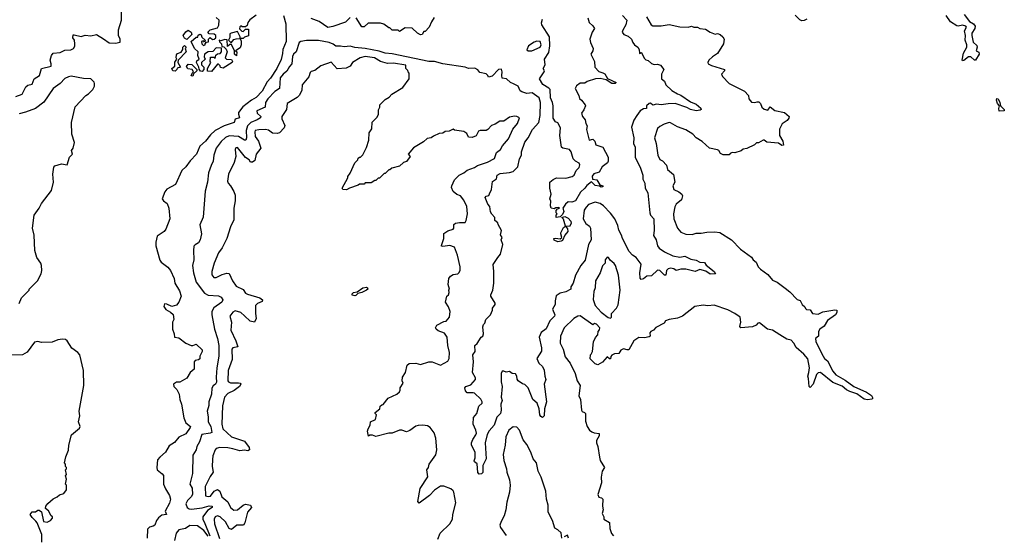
# Model space of a CAD drawing. Extents: x 2494106 to 2685573, y 758056 to 915185.
# Tile 474 of 507: x 2620470 to 2628860, y 903268 to 907660. Entities that reach past the tile are written whole.
import ezdxf

# ---------------------------------------------------------------- set-up
doc = ezdxf.new("R2010")
doc.units = 0

msp = doc.modelspace()

# ---------------------------------------------------------------- linework, layer by layer
at = {"layer": '0CON05XD'}
for points in [[(2620437.5, 907005), (2620491.2, 907025), (2620521.3, 907088.7), (2620538.3, 907101.7), (2620575, 907112), (2620593.8, 907155), (2620638.8, 907185), (2620657, 907243), (2620737.5, 907265), (2620738.8, 907285), (2620730, 907315), (2620740, 907355), (2620755, 907373.8), (2620815, 907382), (2620855, 907399.2), (2620905.9, 907404.1), (2620927.5, 907415), (2620940, 907435), (2620941.2, 907455), (2620936.4, 907486.4), (2620922.5, 907505), (2620925, 907530), (2620935, 907532.5), (2620995, 907516.7), (2621027, 907527), (2621075, 907522.5), (2621125, 907533.3), (2621185, 907496.7), (2621233.6, 907463.6), (2621285, 907460), (2621325, 907470), (2621327.5, 907495), (2621313.3, 907525), (2621311.2, 907575), (2621338, 907655), (2621338.8, 907725)], [(2622719.2, 907695), (2622736.9, 907625), (2622740, 907475), (2622711.1, 907405), (2622708, 907372), (2622698.7, 907321.3), (2622662.2, 907245), (2622607.9, 907162.1), (2622578.3, 907131.7), (2622535, 907050), (2622485, 906998), (2622444.5, 906975.5), (2622371.2, 906918.8), (2622335, 906870), (2622333.3, 906855), (2622342.5, 906825), (2622306.7, 906813.3), (2622296.2, 906785), (2622289.1, 906780.9), (2622212.7, 906757.3), (2622135, 906716), (2622095, 906678), (2622053.1, 906625), (2622006.1, 906583.9), (2621975.4, 906514.6), (2621921.4, 906458.6), (2621885, 906406.2), (2621851.2, 906375), (2621797.5, 906255), (2621725, 906215.8), (2621705.8, 906195), (2621684.2, 906135), (2621695, 906116.7), (2621726.7, 906095), (2621740, 906055), (2621748.8, 905965), (2621716.2, 905875), (2621700, 905855), (2621642, 905815), (2621628.9, 905765), (2621629.5, 905735), (2621665, 905612), (2621674.7, 905594.7), (2621731.1, 905551.1), (2621754, 905524), (2621785.6, 905455), (2621793.1, 905415), (2621831.2, 905351.2), (2621846.7, 905305), (2621825.9, 905254.1), (2621805, 905227.5), (2621765, 905217.5), (2621725, 905237.5), (2621705, 905240), (2621698.3, 905218.3), (2621715, 905192.5), (2621755, 905170), (2621778.8, 905148.8), (2621783, 905107), (2621773, 905083), (2621773.3, 905025), (2621787.5, 904985), (2621790, 904955), (2621825, 904950), (2621885, 904903.3), (2621930, 904885), (2621945, 904883.8), (2621975, 904896.2), (2622025, 904846.7), (2622025, 904832.5), (2622006.2, 904795), (2622005, 904770), (2621995, 904762.5), (2621965, 904757.5), (2621957.5, 904745), (2621957, 904727), (2621956.1, 904683.9), (2621923.8, 904655), (2621893, 904607), (2621835, 904572.5), (2621805, 904572.5), (2621780, 904555), (2621784, 904535), (2621808.8, 904508.8), (2621829.5, 904469.5), (2621833.6, 904425), (2621850, 904385), (2621869.1, 904269.1), (2621886.8, 904226.8), (2621924.3, 904195), (2621923.5, 904185), (2621885, 904131.9), (2621825, 904103.5), (2621790.2, 904059.8), (2621745, 904029.1), (2621712.9, 903977.1), (2621663.1, 903935), (2621645, 903910), (2621638.5, 903845), (2621641.8, 903825), (2621685, 903792.9), (2621696.7, 903776.7), (2621696.1, 903705), (2621712.7, 903662.7), (2621745.8, 903605.8), (2621754.5, 903575), (2621747, 903543), (2621710.8, 903475), (2621720, 903445), (2621681.4, 903438.6), (2621652.3, 903417.7), (2621636.7, 903395), (2621622.5, 903355), (2621607.5, 903345), (2621575, 903337.8), (2621559.1, 903320.9), (2621556, 903245)], [(2622485, 907697.5), (2622430, 907660), (2622413, 907637), (2622408.3, 907611.7), (2622395, 907600), (2622365, 907600), (2622355, 907607.5), (2622345, 907600), (2622342.5, 907582.5), (2622363, 907563), (2622375, 907560), (2622395, 907580), (2622418.3, 907578.3), (2622418.3, 907521.7), (2622385, 907510), (2622375, 907500), (2622350, 907500), (2622350, 907515), (2622325, 907560), (2622273.3, 907546.7), (2622261.7, 907538.3), (2622261.7, 907508.3), (2622250, 907485), (2622271.7, 907461.7), (2622295, 907490), (2622313.6, 907496.4), (2622350, 907500), (2622357.5, 907477.5), (2622357.5, 907445), (2622348.3, 907421.7), (2622310, 907395), (2622320, 907385), (2622318.3, 907351.7), (2622300, 907365), (2622300, 907395), (2622275, 907450), (2622261.7, 907448.3), (2622241.7, 907431.7), (2622238.3, 907488.3), (2622218.3, 907491.7), (2622185, 907480), (2622170, 907485), (2622171.7, 907471.7), (2622190, 907455), (2622191.7, 907431.7), (2622208.3, 907428.3), (2622228.3, 907408.3), (2622237, 907387), (2622220, 907335), (2622233, 907323), (2622275, 907320), (2622282.5, 907305), (2622280, 907295), (2622205, 907247.5), (2622181.7, 907251.7), (2622178.3, 907268.3), (2622165, 907280), (2622155, 907280), (2622105, 907217.5), (2622071.7, 907221.7), (2622070, 907245), (2622097.5, 907295), (2622092.5, 907305), (2622095, 907340), (2622125, 907340), (2622135, 907330), (2622141.7, 907358.3), (2622155, 907370), (2622178.3, 907371.7), (2622190, 907385), (2622188.3, 907418.3), (2622145, 907420), (2622115, 907390), (2622075, 907387.5), (2622043.9, 907366.1), (2622042.5, 907345), (2622050, 907325), (2622020, 907295), (2622020, 907275), (2622040, 907255), (2622040, 907235), (2622025, 907220), (2622011.7, 907221.7), (2621998.3, 907238.3), (2621997, 907257), (2621977.5, 907295), (2621980.7, 907309.3), (2622000, 907325), (2621987.5, 907355), (2621990, 907385), (2621960, 907415), (2621932.5, 907475), (2621975, 907510), (2621988.3, 907511.7), (2621991.7, 907528.3), (2622005, 907537.5), (2622015, 907530), (2622021.7, 907511.7), (2622050, 907485), (2622045, 907470), (2622035, 907480), (2622020, 907475), (2622022.5, 907455), (2622035, 907440), (2622050, 907445), (2622050, 907455), (2622061.7, 907468.3), (2622078.3, 907471.7), (2622080, 907495), (2622091.7, 907508.3), (2622112.5, 907492.5), (2622127, 907493), (2622140, 907505), (2622140, 907525), (2622127.5, 907537.5), (2622085, 907540), (2622072.5, 907555), (2622092.5, 907575), (2622155, 907590), (2622167, 907613), (2622170, 907655), (2622145, 907680)], [(2623285, 907677.5), (2623245, 907640), (2623139.3, 907600.7), (2623095, 907594.2), (2623022.5, 907645), (2622955, 907671.2)], [(2624001.7, 907678.3), (2623978.3, 907641.7), (2623960, 907595), (2623925, 907560), (2623915, 907560), (2623900, 907535), (2623885, 907530), (2623860, 907545), (2623815, 907587.5), (2623755, 907590), (2623705, 907560), (2623695, 907570), (2623645, 907570), (2623625, 907590), (2623615, 907590), (2623571.7, 907621.7), (2623545, 907630), (2623438.3, 907631.7), (2623405, 907600), (2623385, 907600), (2623336.4, 907676.4)], [(2625606.2, 907695), (2625643.8, 907655), (2625634.3, 907615), (2625608.3, 907571.7), (2625604.1, 907554.1), (2625616.7, 907535), (2625655, 907520), (2625683.3, 907495), (2625693.3, 907465), (2625707.5, 907445), (2625736.4, 907426.4), (2625750, 907405), (2625751.7, 907371.7), (2625765, 907380), (2625775, 907370), (2625791.7, 907331.7), (2625805, 907317.5), (2625825, 907313.3), (2625855, 907286.7), (2625875, 907277.5), (2625905, 907280), (2625931.7, 907271.7), (2625960, 907235), (2625940, 907195), (2625937.5, 907155), (2625965, 907137.5), (2625976.7, 907105), (2626025.9, 907055.9), (2626075, 907027.5), (2626105, 907018), (2626185, 906961.4), (2626235, 906940.8), (2626275, 906906), (2626276.7, 906895), (2626269.7, 906890.3), (2626234.3, 906884.3), (2626185, 906895.7), (2626155, 906913.1), (2626055.4, 906945.4), (2625995.6, 906944.4), (2625935, 906934), (2625895, 906940), (2625865, 906933.3), (2625845, 906950), (2625835, 906947.5), (2625810, 906925), (2625810, 906905), (2625785, 906900), (2625757, 906883), (2625727.5, 906845), (2625704, 906805), (2625683.8, 906745), (2625703.8, 906655), (2625701.2, 906605), (2625714, 906575), (2625714.2, 906485), (2625757.5, 906405), (2625780, 906335), (2625780.7, 906300.7), (2625796.4, 906266.4), (2625800, 906225), (2625822.5, 906185), (2625840, 906015), (2625846.4, 905996.4), (2625872.5, 905965), (2625876.7, 905865), (2625871.7, 905821.7), (2625893.9, 905783.9), (2625904, 905735), (2625920, 905715), (2625965, 905682), (2626035, 905647.5), (2626095, 905638.1), (2626137, 905647), (2626189.7, 905619.7), (2626235, 905612.5), (2626265, 905596), (2626305, 905592.5), (2626320.3, 905570.3), (2626388.8, 905515), (2626400, 905495), (2626355, 905491.9), (2626317.1, 905517.1), (2626265, 905531.9), (2626225, 905515.7), (2626145, 905535.7), (2626105, 905534.2), (2626065, 905524.2), (2626045, 905539.2), (2626015.9, 905544.1), (2625995, 905537.1), (2625982.5, 905525), (2625975, 905483.3), (2625963.6, 905483.6), (2625925, 905522.5), (2625905, 905526.2), (2625855, 905477.5), (2625815, 905476), (2625785, 905453.8), (2625765, 905447.5), (2625757, 905457), (2625755.6, 905505), (2625765, 905577.5), (2625723.3, 905635), (2625693.1, 905653.1), (2625664.3, 905684.3), (2625605.8, 905795), (2625597.8, 905825), (2625576.2, 905866.2), (2625567.6, 905907.6), (2625540.8, 905965), (2625505, 906011.1), (2625445.8, 906075), (2625415, 906093.1), (2625375, 906104.4), (2625316.2, 906085), (2625295.6, 906064.4), (2625281.3, 906038.7), (2625270.6, 905965), (2625295, 905924), (2625325, 905900), (2625334.2, 905885), (2625338.8, 905785), (2625315.9, 905744.1), (2625288.8, 905611.2), (2625252.5, 905565), (2625206.1, 905483.9), (2625187.5, 905415), (2625167.5, 905385), (2625166.1, 905363.9), (2625125, 905341.2), (2625075, 905330.8), (2625042.7, 905307.3), (2625032.9, 905265), (2625034, 905235), (2625010, 905195), (2625028.8, 905145), (2625026.7, 905135), (2624988, 905095), (2624955, 905026.2), (2624914, 904995), (2624896, 904955), (2624916.2, 904865), (2624917, 904837), (2624876.7, 904775), (2624894.2, 904734.2), (2624925, 904706), (2624939.2, 904675), (2624943.8, 904625), (2624953.8, 904595), (2624940, 904555), (2624960, 904405), (2624941.2, 904345), (2624940, 904285), (2624925, 904272.5), (2624910.5, 904280.5), (2624901.2, 904295), (2624896.1, 904346.1), (2624880, 904395), (2624841.2, 904425), (2624802.9, 904522.9), (2624775, 904552.5), (2624755, 904557.5), (2624717.5, 904585), (2624708.3, 904598.3), (2624706.7, 904625), (2624695, 904642.5), (2624665, 904647.5), (2624645, 904662.5), (2624615, 904657.5), (2624595, 904666.7), (2624580, 904665), (2624572.5, 904645), (2624573.9, 904576.1), (2624582.5, 904535), (2624573.3, 904445), (2624580, 904415), (2624570, 904385), (2624573.8, 904335), (2624568, 904305), (2624536.7, 904275), (2624513.4, 904206.6), (2624471.1, 904158.9), (2624453.4, 904126.6), (2624435.5, 904055), (2624445, 903920), (2624417, 903863), (2624416.1, 903803.9), (2624405, 903792.5), (2624385, 903787.5), (2624374.2, 903804.2)], [(2625312.5, 907675), (2625323.1, 907635), (2625355, 907608.8), (2625366.7, 907585), (2625348, 907555), (2625329.4, 907495), (2625334.5, 907464.5), (2625356.2, 907415), (2625353.3, 907395), (2625336.7, 907365), (2625366.7, 907305), (2625370, 907255), (2625405, 907218), (2625438.8, 907208.8), (2625455, 907198), (2625478.3, 907158.3), (2625552.5, 907125), (2625543, 907117), (2625515, 907116.2), (2625466.7, 907146.7), (2625415, 907159.2), (2625376.8, 907156.8), (2625306.1, 907133.9), (2625285, 907120), (2625245, 907119.2), (2625215, 907095.8), (2625204.2, 907075), (2625234.2, 907015), (2625238.8, 906988.8), (2625257.5, 906975), (2625288.8, 906935), (2625290.8, 906925), (2625277.9, 906892.1), (2625256.7, 906865), (2625266.2, 906835), (2625287.5, 906807.5), (2625294, 906775), (2625306.4, 906756.4), (2625300, 906725), (2625323.8, 906635), (2625355, 906642.9), (2625371.1, 906625), (2625378.8, 906595), (2625438, 906575), (2625485, 906490), (2625485.8, 906455), (2625478.8, 906441.2), (2625433.1, 906406.9), (2625408.6, 906361.4), (2625363.3, 906346.7), (2625348.3, 906328.3), (2625351.7, 906301.7), (2625387.5, 906295), (2625412.5, 906252.5), (2625440, 906245), (2625440, 906235), (2625425, 906233.3), (2625411.7, 906241.7), (2625375, 906248), (2625341.7, 906278.3), (2625302.3, 906247.7), (2625285, 906224.2), (2625248, 906192), (2625205, 906116.2), (2625175, 906105.8), (2625145, 906110), (2625120.5, 906089.5), (2625097.5, 906055), (2625106, 906025), (2625095, 906000), (2625075, 905980), (2625040, 905975), (2625040, 905995), (2625050, 906005), (2625040, 906015), (2625040, 906035), (2625051.7, 906048.3), (2625070, 906055), (2625065, 906060), (2625038.3, 906058.3), (2625025, 906050), (2625000, 906055), (2624992.5, 906075), (2624996.7, 906115), (2624988.8, 906135), (2625000, 906175), (2624986.4, 906226.4), (2624986, 906275), (2625015, 906300), (2625045, 906314.2), (2625125, 906310), (2625176.7, 906323.3), (2625193.4, 906336.6), (2625210.8, 906375), (2625237.8, 906402.2), (2625244.2, 906425), (2625237.8, 906437.8), (2625205, 906454.2), (2625186.9, 906475), (2625168.9, 906535), (2625155.4, 906555.4), (2625096.9, 906566.9), (2625087.5, 906575), (2625072.5, 906675), (2625077.7, 906737.7), (2625055, 906782.5), (2625035, 906790), (2625015, 906820), (2625015.6, 906925.6), (2625011.1, 906955), (2624992.5, 906995), (2624989.2, 907065), (2624977.9, 907077.9), (2624928.3, 907108.3), (2624900, 907155), (2624939.4, 907215), (2624941.9, 907225), (2624929.2, 907245), (2624946.2, 907275), (2624941.8, 907325), (2624978.3, 907381.7), (2624986.8, 907436.8), (2624983.2, 907515), (2624918, 907615), (2624916.4, 907633.6), (2624926, 907665)], [(2625810, 907685), (2625852, 907615), (2625865, 907607.1), (2625935, 907606.9), (2626005, 907620), (2626095, 907598), (2626165, 907596.2), (2626195, 907603.8), (2626215, 907596.7), (2626245, 907596.7), (2626265, 907583.8), (2626315, 907580), (2626353.8, 907553.8), (2626395, 907537.5), (2626415, 907542.5), (2626437.5, 907535)], [(2627178, 907665), (2627155, 907652), (2627135, 907650), (2627118.3, 907658.3), (2627077.7, 907697.7)], [(2628518.8, 907705), (2628564.4, 907644.4), (2628597.5, 907625), (2628612.5, 907605), (2628610, 907585), (2628583.8, 907545), (2628583.8, 907525), (2628595, 907470), (2628625, 907440), (2628628.8, 907425), (2628620, 907395), (2628643, 907383), (2628646.1, 907366.1), (2628615, 907316.7), (2628605.9, 907314.1), (2628575, 907342.5), (2628565, 907343.3), (2628555, 907342.5), (2628515, 907312.5), (2628505, 907310), (2628500, 907315), (2628511.2, 907375), (2628540, 907425), (2628540, 907445), (2628526.2, 907485), (2628530, 907525), (2628520, 907565), (2628537.5, 907595), (2628532.5, 907605), (2628505, 907614.2), (2628465.8, 907604.2), (2628455, 907608.6), (2628401.3, 907641.3), (2628365.9, 907695.9)], [(2621895, 907492.5), (2621873.6, 907503.6), (2621863.3, 907525), (2621885, 907557.5), (2621905, 907570), (2621930, 907555), (2621937.5, 907535), (2621895, 907492.5)], [(2624374.2, 903804.2), (2624367, 903877), (2624345, 903892.5), (2624342, 903902), (2624352.5, 903927.5), (2624352.5, 903975), (2624321.2, 904035), (2624320, 904055), (2624330, 904085), (2624357.5, 904122.5), (2624361.7, 904138.3), (2624358, 904165), (2624333.8, 904215), (2624337.7, 904272.3), (2624365.7, 904304.3), (2624381.2, 904368.8), (2624410, 904395), (2624411.2, 904405), (2624398.3, 904428.3), (2624345, 904477.5), (2624335, 904482.5), (2624281.7, 904481.7), (2624268.3, 904498.3), (2624262.5, 904525), (2624272.5, 904535), (2624315, 904550), (2624353.3, 904595), (2624355, 904610), (2624327.5, 904655), (2624336.7, 904745), (2624332.5, 904805), (2624350, 904835), (2624347.5, 904885), (2624369.3, 904900.7), (2624402.5, 904955), (2624416.7, 904965), (2624422.5, 904985), (2624416.7, 905045), (2624423.3, 905065), (2624433.3, 905075), (2624443.3, 905105), (2624481.2, 905145), (2624497.5, 905185), (2624498.3, 905201.7), (2624522.5, 905235), (2624522.5, 905245), (2624484.2, 905304.2), (2624484, 905315), (2624501.2, 905355), (2624510, 905415), (2624511.2, 905515), (2624503.8, 905575), (2624543.3, 905635), (2624566.4, 905663.6), (2624586.7, 905745), (2624572.5, 905785), (2624582.5, 905805), (2624567, 905827), (2624576.7, 905865), (2624547.5, 905915), (2624545, 905930), (2624518.3, 905948.3), (2624520, 905975), (2624492.5, 906002.5), (2624482.3, 906022.3), (2624475, 906070), (2624459.3, 906089.3), (2624437.5, 906145), (2624443.9, 906156.1), (2624466.4, 906163.6), (2624473.6, 906176.4), (2624490, 906215), (2624498.3, 906281.7), (2624533.3, 906305), (2624537.5, 906335), (2624565, 906349.2), (2624645, 906357.1), (2624674.4, 906365.6), (2624714.3, 906405.7), (2624728.8, 906475), (2624746.2, 906505), (2624746.2, 906535), (2624773.2, 906616.8), (2624804, 906655), (2624840.8, 906725), (2624893.1, 906785), (2624905.5, 906844.5), (2624908.9, 906955), (2624897.5, 906995), (2624836.2, 907036.2), (2624790.5, 907030.5), (2624750, 907045), (2624733.3, 907055), (2624716.7, 907095), (2624677.5, 907115), (2624652.5, 907125), (2624617, 907157), (2624580.7, 907160.7), (2624577.5, 907185), (2624582.5, 907215), (2624575, 907240), (2624550, 907235), (2624495, 907180), (2624465, 907170), (2624460, 907185), (2624445, 907200), (2624390.5, 907210.5), (2624373.9, 907233.9), (2624347.9, 907247.9), (2624295, 907244.3), (2624265, 907256.9), (2624076.4, 907283.6), (2624005, 907303.8), (2623955, 907304.5), (2623645, 907369.6), (2623585, 907373.6), (2623532.4, 907392.4), (2623415, 907415.9), (2623325, 907423.5), (2623285, 907434.2), (2623235, 907429.2), (2623204.2, 907435.8), (2623165, 907434), (2623142, 907452), (2623106.7, 907465), (2623015, 907483.1), (2622915, 907483.3), (2622865, 907473.3), (2622852.5, 907465), (2622826.2, 907385), (2622804.4, 907365.6), (2622794.5, 907345.5), (2622789.5, 907285), (2622768.5, 907261.5), (2622747.1, 907222.9), (2622714.4, 907195.6), (2622690.4, 907165), (2622682.5, 907075), (2622645, 907048), (2622585.5, 906985), (2622565.6, 906955), (2622561.2, 906915), (2622490.8, 906885), (2622492.9, 906865), (2622525.7, 906835.7), (2622521.2, 906825), (2622493.4, 906806.6), (2622440, 906785), (2622412.5, 906755), (2622399.7, 906715), (2622402, 906655), (2622397.1, 906635), (2622385, 906634.5), (2622334.6, 906664.6), (2622255, 906669.7), (2622223.4, 906656.6), (2622186.9, 906623.1), (2622144.2, 906565), (2622124.5, 906505.5), (2622119.4, 906455), (2622102.4, 906417.6), (2622077.5, 906355), (2622070.6, 906275), (2622049.3, 906200.7), (2622033, 905977), (2622006.4, 905913.6), (2622020, 905835), (2622008, 905785), (2621995, 905760), (2621965, 905742.5), (2621955, 905730), (2621950, 905695), (2621952.5, 905615), (2621942.9, 905565), (2621950.6, 905505), (2621973.5, 905425), (2622045, 905330), (2622075, 905313.3), (2622165, 905307.5), (2622185.6, 905295.6), (2622201.2, 905275), (2622192, 905255), (2622123.1, 905206.9), (2622107.1, 905175), (2622107.1, 905145), (2622130, 905025), (2622155.7, 904945), (2622166.5, 904885), (2622168.1, 904795), (2622150.6, 904695), (2622144.5, 904615), (2622147.5, 904572.5), (2622138.8, 904555), (2622117.5, 904542.5), (2622107.7, 904522.3), (2622105, 904470), (2622082, 904405), (2622081.2, 904375), (2622066.7, 904325), (2622075.9, 904275.9), (2622075.6, 904235), (2622098.1, 904195), (2622106.2, 904145), (2622092.7, 904137.3), (2622023.3, 904126.7), (2622003.3, 904065), (2621980, 904025), (2621973.3, 903995), (2621945, 903950), (2621943.3, 903795), (2621920, 903705), (2621939.2, 903669.2), (2621941.5, 903615), (2621932.2, 903595), (2621900.8, 903565), (2621886.2, 903535), (2621896, 903505), (2621915, 903493.5), (2621935, 903490.5), (2622025, 903502.3), (2622085, 903518.2), (2622110, 903515), (2622110, 903505), (2622071.2, 903478.8), (2622030.4, 903425), (2622029.6, 903405), (2622047.6, 903367.6), (2622091.4, 903265)], [(2624803.8, 907393.8), (2624835, 907394), (2624905, 907426.7), (2624913.8, 907445), (2624905, 907473.3), (2624875.8, 907475.8), (2624855, 907469.2), (2624805, 907438.8), (2624792.5, 907402.5), (2624803.8, 907393.8)], [(2626437.5, 907535), (2626462.5, 907515), (2626472.5, 907495), (2626467.5, 907455), (2626415, 907373.3), (2626372.5, 907345), (2626342.5, 907315), (2626332.5, 907295), (2626337.5, 907285), (2626365, 907268.8), (2626476.7, 907235), (2626476.7, 907225), (2626451.2, 907195), (2626458.8, 907175), (2626515.9, 907115.9), (2626645, 907052.5), (2626680, 907015), (2626682.5, 906985), (2626706.4, 906956.4), (2626733.6, 906953.6), (2626755, 906961.2), (2626769.5, 906959.5), (2626783.8, 906945), (2626793.9, 906913.9), (2626815, 906896.7), (2626845, 906890), (2626865, 906917.5), (2626905, 906887.5), (2626988.3, 906868.3), (2627026.7, 906835), (2627025, 906820), (2627009.5, 906800.5), (2626967, 906773), (2626943.6, 906726.4), (2626943.3, 906675), (2626973.3, 906625), (2626978.3, 906591.7), (2626965, 906587.5), (2626935, 906608.8), (2626837, 906617), (2626815, 906632.5), (2626805, 906632.5), (2626765, 906612.5), (2626748.3, 906611.7), (2626730, 906595), (2626665, 906562.5), (2626635, 906557.5), (2626617, 906543), (2626565, 906526.7), (2626540.7, 906529.3), (2626525, 906520), (2626515, 906510), (2626465, 906508.8), (2626441.4, 906521.4), (2626426.7, 906545), (2626415, 906552), (2626347.5, 906565), (2626285, 906623.3), (2626233.3, 906655), (2626206.7, 906685), (2626145, 906720.8), (2626075, 906746.2), (2626015, 906782), (2626005, 906783.8), (2625960.9, 906769.1), (2625925, 906751.2), (2625906.1, 906733.9), (2625879.2, 906655), (2625894.3, 906604.3), (2625908, 906505), (2625925, 906470), (2625947, 906457), (2625980.3, 906420.3), (2625991.2, 906385), (2626040, 906340), (2626053.8, 906275), (2626036, 906245), (2626043.8, 906215), (2626086.7, 906195), (2626112.5, 906175), (2626118.8, 906158.8), (2626110, 906125), (2626065, 906089.2), (2626051.4, 906065), (2626040.8, 906005), (2626044.2, 905965), (2626074.2, 905885), (2626105, 905850), (2626145, 905832.5), (2626200.7, 905830.7), (2626235, 905842.5), (2626278.3, 905841.7), (2626325, 905850.8), (2626393.9, 905853.9), (2626435, 905846.2), (2626534.1, 905784.1), (2626613.3, 905705), (2626705, 905636.7), (2626720, 905615), (2626746.2, 905595), (2626763.3, 905555), (2626783.3, 905535), (2626845, 905490), (2626885, 905442.5), (2626925, 905423.8), (2626993.6, 905373.6), (2627033, 905343), (2627095, 905277.5), (2627119.3, 905269.3), (2627137.5, 905235), (2627160, 905215), (2627165, 905200), (2627175, 905192.5), (2627205, 905190), (2627225, 905157.5), (2627275, 905151.2), (2627315, 905172), (2627415, 905188), (2627432.5, 905185), (2627434, 905165), (2627422, 905145), (2627353.4, 905096.6), (2627325, 905050), (2627287, 905023), (2627276.7, 905005), (2627277.5, 904965), (2627250, 904945), (2627255, 904920), (2627285, 904852.5), (2627317.5, 904795), (2627328, 904775), (2627353.1, 904753.1), (2627399.2, 904665), (2627425, 904635.8), (2627505, 904589.4), (2627576.6, 904536.6), (2627685, 904487.5), (2627728, 904458), (2627740, 904435), (2627732, 904428), (2627695, 904421.1), (2627665, 904428.6), (2627603.4, 904473.4), (2627545, 904493.1), (2627515, 904508.1), (2627478.3, 904538.3), (2627399.8, 904569.8), (2627295, 904656), (2627275, 904652), (2627260.9, 904639.1), (2627231.2, 904555), (2627205, 904527.5), (2627197, 904537), (2627192.5, 904605), (2627185.8, 904625), (2627195.6, 904654.4), (2627199.2, 904695), (2627185, 904772.5), (2627151.7, 904811.7), (2627087, 904867), (2627067.5, 904905), (2627045, 904930), (2627008.3, 904938.3), (2626946.7, 904976.7), (2626885, 905016.7), (2626842.5, 905025), (2626775, 905076.7), (2626760, 905075), (2626745, 905057.5), (2626715, 905043.8), (2626615, 905036.2), (2626607.7, 905047.7), (2626614.3, 905085), (2626608.8, 905125), (2626565, 905158.8), (2626505, 905188.8), (2626387.9, 905227.9), (2626335, 905222.5), (2626292.7, 905227.3), (2626224.3, 905215.7), (2626117.5, 905135), (2626075, 905116.7), (2626005, 905106.7), (2625973.9, 905096.1), (2625962.5, 905075), (2625891.7, 905038.3), (2625870, 905015), (2625847, 905003), (2625838.3, 904991.7), (2625842.5, 904965), (2625835, 904957.5), (2625795, 904948.8), (2625745, 904953.3), (2625702.5, 904925), (2625660.7, 904849.3), (2625645, 904846.7), (2625615, 904857.5), (2625593.6, 904846.4), (2625575, 904817.5), (2625537, 904813), (2625517, 904803), (2625508.3, 904791.7), (2625505, 904770), (2625495, 904770), (2625475, 904787.5), (2625435, 904742.5), (2625395, 904720), (2625375, 904727.5), (2625331.7, 904771.7), (2625332.5, 904805), (2625339.3, 904810.7), (2625350, 904835), (2625360, 904915), (2625376.7, 904953.3), (2625397.5, 904975), (2625400, 905005), (2625411.7, 905018.3), (2625412.5, 905035), (2625385, 905067.5), (2625368.3, 905071.7), (2625355, 905060), (2625245, 905136.2), (2625225, 905133.8), (2625192.5, 905115), (2625110.8, 905035), (2625077.5, 904965), (2625076, 904905), (2625100, 904855), (2625117.3, 904787.3), (2625160, 904735), (2625203.8, 904645), (2625220, 904585), (2625246.7, 904545), (2625234.2, 904455), (2625248.6, 904425), (2625256, 904335), (2625263, 904323), (2625282.5, 904315), (2625290, 904305), (2625290.6, 904240.6), (2625306.2, 904195), (2625326, 904165), (2625345, 904150.8), (2625365, 904141.4), (2625406.7, 904135), (2625406.4, 904116.4), (2625386, 904075), (2625383.8, 904055), (2625396, 904025), (2625411.2, 903935), (2625416.2, 903905), (2625452.5, 903845), (2625432.5, 903815), (2625423.6, 903763.6), (2625426.7, 903715), (2625397.5, 903615), (2625405, 903592.5), (2625426.7, 903586.7), (2625440, 903575), (2625437.5, 903515), (2625442.5, 903485), (2625432.5, 903455), (2625447.5, 903425), (2625447.5, 903405), (2625497, 903377), (2625497.5, 903325), (2625513.9, 903283.9), (2625530, 903265)], [(2621795, 907222.5), (2621773.6, 907223.6), (2621767.5, 907245), (2621792.5, 907265), (2621793, 907297), (2621810, 907325), (2621803.3, 907335), (2621805, 907360), (2621815, 907372.5), (2621846.4, 907383.6), (2621860, 907405), (2621860, 907425), (2621875, 907440), (2621887.5, 907425), (2621880, 907415), (2621887.5, 907385), (2621820, 907315), (2621817.5, 907295), (2621840, 907255), (2621811.7, 907248.3), (2621810, 907235), (2621795, 907222.5)], [(2624089.1, 904989.1), (2624035, 905010), (2624017.5, 905025), (2624013.6, 905036.4), (2624023.3, 905056.7), (2624085, 905090), (2624105, 905093.3), (2624133.3, 905125), (2624136.7, 905175), (2624123.3, 905215), (2624097.5, 905255), (2624110, 905305), (2624122.5, 905315), (2624130, 905335), (2624127.5, 905355), (2624132.5, 905365), (2624120, 905405), (2624127.5, 905455), (2624140, 905475), (2624165, 905490), (2624203.6, 905496.4), (2624215, 905507.5), (2624223.8, 905526.2), (2624224, 905555), (2624200, 905655), (2624175, 905722.5), (2624135.9, 905735.9), (2624075, 905727.5), (2624065, 905730), (2624063.6, 905736.4), (2624083.3, 905795), (2624085, 905837.5), (2624119.3, 905860.7), (2624162.5, 905875), (2624168.8, 905885), (2624170, 905915), (2624183.8, 905926.2), (2624216.4, 905933.6), (2624265, 905932.5), (2624275, 905950), (2624285.8, 906005), (2624279.7, 906069.7), (2624255, 906122.5), (2624225, 906158.8), (2624195, 906171.2), (2624165, 906197.5), (2624150.7, 906230.7), (2624151.2, 906245), (2624173.8, 906295), (2624214.2, 906335.8), (2624253.3, 906355), (2624281.7, 906378.3), (2624345, 906402), (2624370.9, 906419.1), (2624455, 906447.5), (2624515, 906477.5), (2624531.7, 906528.3), (2624565.7, 906554.3), (2624583.3, 906585), (2624636.2, 906645), (2624672.2, 906727.8), (2624712.5, 906775), (2624727.5, 906825), (2624706.4, 906836.4), (2624685, 906837.5), (2624645, 906830), (2624595, 906796.7), (2624560, 906795), (2624520.7, 906769.3), (2624491.7, 906758.3), (2624460, 906725), (2624445, 906717.5), (2624395, 906716), (2624380.8, 906709.2), (2624358.3, 906671.7), (2624325, 906657.5), (2624295, 906660), (2624279.3, 906689.3), (2624255, 906707.5), (2624175, 906720), (2624165, 906726.7), (2624129.3, 906710.7), (2624095, 906706.7), (2624075, 906692.5), (2624045, 906690), (2623995, 906668.8), (2623975, 906653.8), (2623942.3, 906647.7), (2623911.2, 906618.8), (2623825, 906567.5), (2623780, 906515), (2623796.2, 906495), (2623765, 906452.5), (2623740, 906445), (2623705, 906413.3), (2623640, 906395), (2623625, 906380), (2623615, 906380), (2623585, 906350), (2623575, 906350), (2623535, 906310), (2623525, 906310), (2623505, 906290), (2623495, 906290), (2623465, 906270), (2623415, 906270), (2623405, 906260), (2623365, 906260), (2623355, 906250), (2623280, 906225), (2623255, 906210), (2623223, 906213), (2623217.5, 906225), (2623266.7, 906313.3), (2623267.5, 906325), (2623286.7, 906353.3), (2623325, 906440), (2623350, 906465), (2623355, 906480), (2623365, 906490), (2623375, 906490), (2623395, 906510), (2623425, 906570), (2623446.4, 906633.6), (2623447.5, 906695), (2623469.3, 906730.7), (2623473, 906787), (2623515, 906830), (2623527.5, 906855), (2623528.3, 906891.7), (2623540, 906915), (2623540, 906935), (2623585, 906980), (2623619.3, 907000.7), (2623640, 907025), (2623735, 907082.5), (2623790, 907155), (2623790, 907205), (2623780, 907215), (2623778.3, 907228.3), (2623760, 907245), (2623761.7, 907271.7), (2623655, 907288.6), (2623605, 907285.7), (2623545, 907302.9), (2623493.8, 907335), (2623415, 907347.3), (2623370, 907335), (2623305, 907295.8), (2623286.7, 907265), (2623252.5, 907247.5), (2623175, 907241.2), (2623125, 907298), (2623035, 907266), (2622985, 907226.7), (2622955, 907220), (2622945, 907210), (2622935, 907172.5), (2622876.7, 907105), (2622875, 907060), (2622855, 907017.5), (2622835, 906996.7), (2622750, 906945), (2622743.8, 906895), (2622703.8, 906835), (2622703.8, 906815), (2622728, 906758), (2622722.4, 906737.6), (2622685, 906696), (2622665, 906691.4), (2622625, 906693.8), (2622589.1, 906719.1), (2622564.4, 906725.6), (2622506.9, 906723.1), (2622477.5, 906715), (2622472.5, 906705), (2622477.1, 906665), (2622504.5, 906624.5), (2622523.8, 906565), (2622484.4, 906515), (2622475, 906461.2), (2622455, 906446), (2622436.2, 906446.2), (2622424, 906465), (2622395.5, 906485.5), (2622325, 906571.2), (2622312.3, 906567.7), (2622306.2, 906555), (2622312, 906495), (2622298.8, 906445), (2622248, 906345), (2622241.2, 906285), (2622246.4, 906266.4), (2622266.7, 906245), (2622295.9, 906195.9), (2622306.2, 906165), (2622306.4, 906116.4), (2622293.6, 906053.6), (2622293.8, 905955), (2622266.7, 905895), (2622233.8, 905795), (2622194.1, 905715.9), (2622163.8, 905675), (2622126.2, 905585), (2622106.7, 905515), (2622107, 905487), (2622123, 905463), (2622143, 905463), (2622195, 905488.8), (2622235, 905500), (2622255, 905497.5), (2622283.8, 905435), (2622315, 905390), (2622373.1, 905363.1), (2622395, 905331.2), (2622410.9, 905320.9), (2622515, 905290), (2622540, 905275), (2622535, 905260), (2622496.4, 905243.6), (2622480, 905225), (2622478.8, 905158.8), (2622486.2, 905115), (2622470, 905085), (2622435, 905093.3), (2622385, 905137.1), (2622353.3, 905165), (2622305, 905180), (2622285, 905170), (2622260, 905135), (2622274, 905085), (2622268.6, 905015), (2622310.8, 904925), (2622327.5, 904872.5), (2622286, 904864), (2622278.8, 904855), (2622281.5, 904765), (2622247.3, 904672.7), (2622243.8, 904585), (2622248.6, 904575), (2622265, 904565.6), (2622335, 904568), (2622347.5, 904565), (2622353.3, 904555), (2622343.3, 904535), (2622297.6, 904502.4), (2622245, 904475.7), (2622216.2, 904443.8), (2622198.6, 904371.4), (2622191.5, 904215), (2622202.2, 904175), (2622275, 904106.9), (2622385, 904070), (2622426.7, 904015), (2622427.5, 903995), (2622415, 903987.5), (2622385, 903993.3), (2622345, 903988.6), (2622286.7, 904005), (2622245, 904013.8), (2622175, 904015.5), (2622145, 904007.1), (2622135, 903996.2), (2622116.4, 903945), (2622112.2, 903915), (2622109.2, 903855), (2622119.2, 903805), (2622092, 903768), (2622051.8, 903685), (2622054, 903605), (2622075, 903597.5), (2622095, 903602.5), (2622126, 903645), (2622155, 903657.5), (2622174.4, 903644.4), (2622193.1, 903595), (2622242.7, 903552.7), (2622266.5, 903505), (2622295, 903482.7), (2622325, 903485.5), (2622375, 903525.5), (2622395, 903534.4), (2622436.7, 903525), (2622444, 903505), (2622410.4, 903465), (2622388.6, 903375), (2622376.2, 903355), (2622320, 903355), (2622275, 903318.8), (2622255, 903326.2), (2622225, 903383.8), (2622177.5, 903425), (2622155, 903432.9), (2622136.2, 903425), (2622127.5, 903405), (2622130.8, 903365), (2622171.5, 903241.5)], [(2621945, 907180), (2621932.5, 907182.5), (2621940, 907205), (2621950, 907215), (2621940, 907235), (2621902.5, 907242.5), (2621892.5, 907262.5), (2621905, 907282.5), (2621937, 907277), (2621980, 907235), (2621980, 907225), (2621951.7, 907198.3), (2621945, 907180)], [(2620466.4, 905243.6), (2620485, 905290), (2620550, 905355), (2620550, 905365), (2620622.5, 905435), (2620653.3, 905495), (2620658.8, 905525), (2620656.1, 905566.1), (2620650, 905585), (2620616.7, 905635), (2620600, 905695), (2620593.3, 905825), (2620578, 905885), (2620592.5, 905995), (2620636.7, 906055), (2620656.4, 906093.6), (2620740, 906205), (2620756.7, 906275), (2620752.5, 906345), (2620760, 906405), (2620770, 906415), (2620825, 906433.3), (2620875, 906423.3), (2620895, 906490), (2620920, 906515), (2620912.5, 906545), (2620926.7, 906565), (2620937.5, 906615), (2620913.3, 906685), (2620912.5, 906785), (2620943, 906917), (2621032.5, 907015), (2621055, 907027.5), (2621092.5, 907065), (2621106.7, 907095), (2621107, 907117), (2621105, 907127.5), (2621075, 907156.2), (2621015, 907160), (2620907.9, 907177.9), (2620885, 907172.9), (2620855, 907158.1), (2620813.8, 907116.2), (2620755.6, 907075), (2620675, 906957.5), (2620605, 906904), (2620518.8, 906871.2), (2620465, 906858)], [(2628815, 906880), (2628813.6, 906903.6), (2628820, 906925), (2628803.3, 906945), (2628793.3, 906975), (2628795, 906990), (2628807.5, 906985), (2628822.5, 906955), (2628827.5, 906927.5), (2628857.5, 906895), (2628860, 906885), (2628855, 906882.5), (2628815, 906880)], [(2625055, 905767.5), (2625025, 905782.5), (2625022.5, 905795), (2625035, 905800), (2625075, 905792.5), (2625090, 905805), (2625080, 905835), (2625082.5, 905845), (2625105, 905890), (2625120, 905900), (2625105, 905960), (2625090, 905975), (2625115, 905982.5), (2625145, 905970), (2625165, 905943.3), (2625170, 905925), (2625155, 905897.5), (2625120, 905900), (2625137.5, 905877.5), (2625140, 905855), (2625116.2, 905823.8), (2625095, 905780), (2625085, 905772.5), (2625055, 905767.5)], [(2625505, 905117.5), (2625512.5, 905125), (2625511.7, 905158.3), (2625555, 905203.3), (2625568.3, 905231.7), (2625585.8, 905355), (2625571.4, 905485), (2625546.4, 905566.4), (2625535, 905583.8), (2625501.2, 905611.2), (2625487.5, 905635), (2625475, 905636.7), (2625457.5, 905615), (2625457.5, 905585), (2625435, 905562.5), (2625416.9, 905505), (2625377.5, 905435), (2625374.4, 905375), (2625363.1, 905345), (2625357.3, 905277.3), (2625374, 905225), (2625425, 905168), (2625483.8, 905123.8), (2625505, 905117.5)], [(2623325, 905308.1), (2623303.8, 905313.8), (2623303.3, 905325), (2623314.3, 905335), (2623347, 905343), (2623393.8, 905376.2), (2623425, 905382.9), (2623435, 905376.7), (2623435.8, 905365), (2623426.2, 905355), (2623385, 905335.6), (2623352.1, 905327.9), (2623335, 905311.9), (2623325, 905308.1)], [(2624033.3, 903235), (2624053.8, 903285), (2624135.6, 903364.4), (2624158.8, 903405), (2624161.2, 903445), (2624187.5, 903545), (2624168.8, 903635), (2624165, 903646.7), (2624143.9, 903663.9), (2624085, 903686), (2624054.4, 903685.6), (2624005, 903652.5), (2623963, 903607), (2623875, 903542.5), (2623863.3, 903555), (2623883.6, 903666.4), (2623946.7, 903765), (2623940, 903825), (2623952.5, 903845), (2623960, 903875), (2624015.9, 903954.1), (2624025.8, 903995.8), (2624016, 904095), (2624001.7, 904141.7), (2623967.5, 904185), (2623945, 904200), (2623905, 904206), (2623865, 904203.3), (2623845, 904196.7), (2623795, 904160), (2623765, 904150), (2623725, 904162.5), (2623705, 904162.5), (2623645, 904136.7), (2623615, 904136.7), (2623505, 904108.8), (2623475, 904120), (2623455, 904120), (2623441.7, 904111.7), (2623433.9, 904153.9), (2623438.8, 904175), (2623457.5, 904205), (2623460, 904235), (2623502.5, 904255), (2623510, 904295), (2623500, 904305), (2623500, 904315), (2623540, 904345), (2623541.7, 904368.3), (2623555, 904380), (2623568.3, 904381.7), (2623610, 904435), (2623685, 904470), (2623705, 904490), (2623712.5, 904505), (2623712.5, 904525), (2623737.5, 904565), (2623730, 904585), (2623732.5, 904615), (2623757.5, 904655), (2623771.7, 904718.3), (2623788.3, 904731.7), (2623845, 904733.3), (2623885, 904723.3), (2623955, 904746.7), (2623985, 904746.7), (2624055, 904716.7), (2624117.3, 904752.7), (2624129.2, 904775), (2624131.4, 904825), (2624118.1, 904885), (2624112.5, 904955), (2624089.1, 904989.1)], [(2620608.3, 903388.3), (2620575, 903420), (2620560, 903445), (2620575, 903466.7), (2620605, 903467.5), (2620625, 903482.5), (2620635, 903482.5), (2620657, 903467), (2620672.5, 903385), (2620705, 903378.8), (2620733.3, 903395), (2620750, 903415), (2620750, 903425), (2620737.5, 903435), (2620716.4, 903476.4), (2620690, 903495), (2620693.8, 903515), (2620710.3, 903539.7), (2620755, 903580), (2620790, 903595), (2620808.3, 903611.7), (2620847, 903623), (2620870, 903655), (2620870, 903695), (2620860, 903705), (2620867.5, 903745), (2620860, 903775), (2620867.5, 903785), (2620860, 903825), (2620870, 903835), (2620870, 903845), (2620860, 903855), (2620860, 903875), (2620852.5, 903885), (2620863, 903937), (2620887, 903993), (2620887.5, 904035), (2620912.5, 904125), (2620979.3, 904180.7), (2620986.7, 904195), (2620972.5, 904235), (2620982.5, 904285), (2620977.5, 904325), (2621016.7, 904545), (2621013, 904673), (2620982.5, 904805), (2620966.7, 904825), (2620913.5, 904863.5), (2620874, 904925), (2620860, 904935), (2620835, 904940), (2620795, 904934), (2620747.8, 904912.2), (2620655, 904911.4), (2620625, 904918.6), (2620595, 904912.9), (2620532.6, 904827.4), (2620495, 904805.6), (2620388.6, 904801.4)], [(2625090, 903245), (2625085, 903290), (2625056.1, 903316.1), (2625029.3, 903329.3), (2625011.2, 903395), (2624974, 903465), (2624972.5, 903525), (2624958, 903575), (2624954, 903645), (2624914.4, 903764.4), (2624888, 903815), (2624874, 903885), (2624845, 903920), (2624825, 903976.7), (2624790.9, 904040.9), (2624760.7, 904080.7), (2624727.5, 904165), (2624705, 904189.2), (2624675, 904191.2), (2624638.8, 904165), (2624613, 904107), (2624607.1, 904035), (2624589.4, 903955), (2624595.8, 903905.8), (2624618.8, 903835), (2624620, 903805), (2624645, 903740), (2624649.2, 903695), (2624644, 903635), (2624619.7, 903550.3), (2624612, 903485), (2624598.6, 903435), (2624571.4, 903385), (2624562.5, 903355), (2624566.2, 903335), (2624615, 903266.7)], [(2620658.3, 903208.3), (2620660, 903275), (2620620, 903375), (2620608.3, 903388.3)], [(2622075, 903260), (2622039.1, 903309.1), (2621985, 903348), (2621918.6, 903351.4), (2621882.6, 903327.4), (2621826.2, 903313.8), (2621802.3, 903287.7), (2621790, 903225)], [(2625147.5, 903245), (2625138.3, 903268.3), (2625110, 903255)]]:
    msp.add_lwpolyline(points, dxfattribs=at)

doc.saveas('drawing.dxf')
